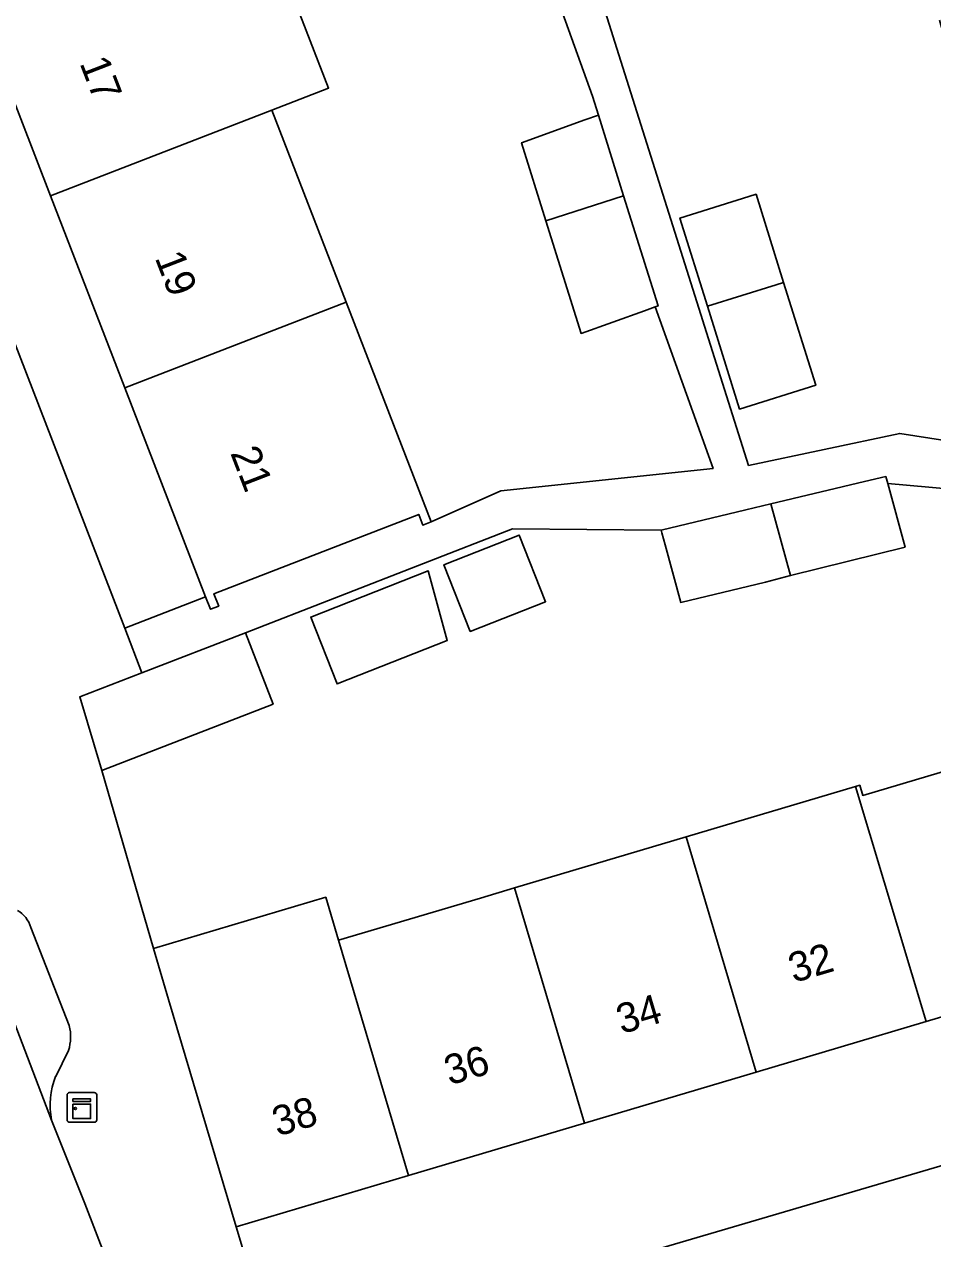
# Model space of a CAD drawing. Extents: x 162523 to 163266, y 381230 to 382050.
# Drawn here: x 162886.88 to 162917.55, y 381776.32 to 381817.31 of the extents above; entities that cross this region are included whole.
import ezdxf

# ---------------------------------------------------------------- set-up
doc = ezdxf.new("R2010")
doc.units = 0
for name, color, linetype in [('IMGEO_Erf', 7, 'Continuous'), ('IMGEO_Kast', 7, 'Continuous'), ('IMGEO_Muur', 7, 'Continuous'), ('IMGEO_Pand', 7, 'Continuous'), ('IMGEO_Pand_nummerreeks', 7, 'Continuous'), ('IMGEO_Pand_vergunning_verleend', 7, 'Continuous'), ('IMGEO_Parkeervlak_open', 7, 'Continuous'), ('IMGEO_Rijbaan_lokaal_open', 7, 'Continuous'), ('IMGEO_Voetpad_open', 7, 'Continuous')]:
    doc.layers.add(name, color=color, linetype=linetype)

msp = doc.modelspace()

# ---------------------------------------------------------------- linework, layer by layer
at = {"layer": 'IMGEO_Erf'}
for points in [[(162863.638, 381865.85), (162890.266, 381796.929), (162892.999, 381797.985), (162890.268, 381805.047), (162887.762, 381811.528), (162885.222, 381818.096)], [(162905.21, 381821.822), (162911.331, 381802.421), (162916.434, 381803.505), (162919.12, 381803.079), (162921.741, 381803.799), (162919.718, 381810.759), (162917.774, 381817.447)], [(162894.81, 381821.212), (162897.151, 381815.158), (162895.235, 381814.417), (162897.741, 381807.937), (162900.609, 381800.52), (162902.97, 381801.571), (162910.132, 381802.324), (162908.175, 381807.773), (162907.812, 381807.643), (162905.678, 381806.877), (162904.487, 381810.683), (162903.665, 381813.314), (162905.807, 381814.083), (162906.26, 381814.246), (162906.062, 381814.886), (162903.732, 381821.364)]]:
    msp.add_lwpolyline(points, dxfattribs=at)
for points in [[(162911.338, 381811.497), (162911.584, 381811.574), (162912.514, 381808.598), (162913.599, 381805.127), (162911.028, 381804.323), (162909.942, 381807.794), (162909.011, 381810.77)], [(162918.169, 381801.627), (162916.03, 381801.808), (162916.615, 381799.661), (162912.745, 381798.712), (162911.902, 381798.482), (162909.042, 381797.8), (162908.513, 381799.742), (162908.403, 381800.146), (162908.378, 381800.237), (162903.355, 381800.286), (162894.343, 381796.777), (162895.275, 381794.366), (162889.497, 381792.126), (162891.234, 381786.115), (162897.057, 381787.847), (162897.488, 381786.397), (162902.281, 381787.822), (162903.423, 381788.162), (162909.228, 381789.888), (162914.945, 381791.588), (162915.083, 381791.629), (162915.185, 381791.285), (162920.828, 381792.963)], [(162901.931, 381796.819), (162901.045, 381799.071), (162903.589, 381800.072), (162904.475, 381797.82)], [(162897.436, 381795.05), (162896.55, 381797.303), (162900.518, 381798.864), (162901.156, 381796.514)], [(162924.45, 381780.729), (162923.088, 381785.363), (162917.325, 381783.649), (162911.591, 381781.944), (162905.786, 381780.218), (162899.852, 381778.454), (162894.028, 381776.722), (162895.389, 381772.188)]]:
    msp.add_lwpolyline(points, close=True, dxfattribs=at)
at = {"layer": 'IMGEO_Kast'}
for p, q in [((162888.321, 381780.328), (162888.321, 381781.169)), ((162888.321, 381781.169), (162888.321, 381780.328)), ((162888.396, 381781.253), (162889.237, 381781.253)), ((162889.237, 381781.253), (162888.396, 381781.253)), ((162889.321, 381781.178), (162889.321, 381780.337)), ((162889.321, 381780.337), (162889.321, 381781.178)), ((162889.246, 381780.253), (162888.405, 381780.253)), ((162888.405, 381780.253), (162889.246, 381780.253))]:
    msp.add_line(p, q, dxfattribs=at)
for points in [[(162888.516, 381781.043), (162889.116, 381781.043), (162889.116, 381780.958), (162888.516, 381780.958), (162888.516, 381781.043)], [(162888.516, 381780.868), (162889.116, 381780.868), (162889.116, 381780.379), (162888.516, 381780.379), (162888.516, 381780.868)]]:
    msp.add_lwpolyline(points, dxfattribs=at)
msp.add_circle((162888.6, 381780.717), 0.0377, dxfattribs=at)
for centre, start, end in [((162888.399, 381781.175), 92.4484, 184.2845), ((162888.399, 381781.175), 92.4484, 184.2845), ((162889.243, 381781.175), 2.4484, 94.2845), ((162889.243, 381781.175), 2.4484, 94.2845), ((162888.399, 381780.331), 182.4484, 274.2845), ((162888.399, 381780.331), 182.4484, 274.2845), ((162889.243, 381780.331), 272.4484, 4.2845), ((162889.243, 381780.331), 272.4484, 4.2845)]:
    msp.add_arc(centre, 0.0779, start, end, dxfattribs=at)
at = {"layer": 'IMGEO_Muur'}
msp.add_lwpolyline([(162889.497, 381792.126), (162891.234, 381786.115)], dxfattribs=at)
at = {"layer": 'IMGEO_Pand'}
for points in [[(162892.695, 381820.986), (162885.222, 381818.096), (162887.762, 381811.528), (162895.235, 381814.417), (162897.151, 381815.158), (162894.81, 381821.212), (162892.894, 381820.472)], [(162887.762, 381811.528), (162890.268, 381805.047), (162897.741, 381807.937), (162895.235, 381814.417)], [(162906.26, 381814.246), (162905.807, 381814.083), (162903.665, 381813.314), (162904.487, 381810.683), (162907.112, 381811.522)], [(162907.112, 381811.522), (162904.487, 381810.683), (162905.678, 381806.877), (162907.812, 381807.643), (162908.175, 381807.773), (162908.274, 381807.809)], [(162911.338, 381811.497), (162909.011, 381810.77), (162909.942, 381807.794), (162912.268, 381808.521), (162912.514, 381808.598), (162911.584, 381811.574)], [(162912.268, 381808.521), (162909.942, 381807.794), (162911.028, 381804.323), (162913.599, 381805.127), (162912.514, 381808.598)], [(162897.741, 381807.937), (162890.268, 381805.047), (162892.999, 381797.985), (162893.16, 381797.568), (162893.44, 381797.677), (162893.279, 381798.093), (162897.663, 381799.789), (162900.194, 381800.767), (162900.331, 381800.412), (162900.609, 381800.52)], [(162916.03, 381801.808), (162915.965, 381802.046), (162915.246, 381801.875), (162912.088, 381801.122), (162912.745, 381798.712), (162916.615, 381799.661)], [(162912.088, 381801.122), (162911.238, 381800.919), (162908.378, 381800.237), (162908.403, 381800.146), (162908.513, 381799.742), (162909.042, 381797.8), (162911.902, 381798.482), (162912.745, 381798.712)], [(162903.589, 381800.072), (162901.045, 381799.071), (162901.931, 381796.819), (162904.475, 381797.82)], [(162900.518, 381798.864), (162896.55, 381797.303), (162897.436, 381795.05), (162901.156, 381796.514)], [(162889.497, 381792.126), (162895.275, 381794.366), (162894.343, 381796.777), (162890.848, 381795.423), (162888.75, 381794.611)], [(162914.945, 381791.588), (162917.325, 381783.649), (162923.088, 381785.363), (162921.663, 381790.156), (162920.828, 381792.963), (162915.185, 381791.285), (162915.083, 381791.629)], [(162914.945, 381791.588), (162909.228, 381789.888), (162911.591, 381781.944), (162917.325, 381783.649)], [(162903.423, 381788.162), (162905.786, 381780.218), (162911.591, 381781.944), (162909.228, 381789.888)], [(162899.852, 381778.454), (162905.786, 381780.218), (162903.423, 381788.162), (162902.281, 381787.822), (162897.488, 381786.397)], [(162899.852, 381778.454), (162897.488, 381786.397), (162897.057, 381787.847), (162891.234, 381786.115), (162891.744, 381784.4), (162894.028, 381776.722)]]:
    msp.add_lwpolyline(points, close=True, dxfattribs=at)
at = {"layer": 'IMGEO_Pand_vergunning_verleend'}
msp.add_lwpolyline([(162890.848, 381795.423), (162894.343, 381796.777), (162895.275, 381794.366), (162889.497, 381792.126), (162888.75, 381794.611)], close=True, dxfattribs=at)
at = {"layer": 'IMGEO_Parkeervlak_open'}
for points in [[(162884.595, 381788.686), (162887.796, 381780.324)], [(162888.396, 381783.515), (162887.096, 381786.831)], [(162887.935, 381781.802), (162888.369, 381782.677)]]:
    msp.add_lwpolyline(points, dxfattribs=at)
for centre, radius, start, end in [((162886.158, 381786.552), 0.978, 16.5643, 60.437), ((162886.799, 381783.147), 1.639, 343.3306, 12.9786), ((162890.426, 381780.822), 2.677, 158.5276, 190.7272)]:
    msp.add_arc(centre, radius, start, end, dxfattribs=at)
at = {"layer": 'IMGEO_Rijbaan_lokaal_open'}
msp.add_lwpolyline([(162869.383, 381813.839), (162869.461, 381813.644), (162869.551, 381813.335), (162875.697, 381797.712), (162875.771, 381797.545), (162878.756, 381789.728), (162885.152, 381772.812), (162889.996, 381774.708), (162888.916, 381777.507), (162887.796, 381780.324), (162884.595, 381788.686), (162884.207, 381789.697), (162882.845, 381793.25), (162882.793, 381793.432), (162870.073, 381826.813)], dxfattribs=at)
at = {"layer": 'IMGEO_Voetpad_open'}
for points in [[(162889.497, 381792.126), (162888.75, 381794.611), (162890.848, 381795.423), (162890.266, 381796.929), (162863.638, 381865.85), (162862.725, 381869.344), (162862.631, 381869.614), (162862.441, 381870.107), (162858.311, 381866.885), (162856.85, 381866.854)], [(162919.12, 381803.079), (162916.434, 381803.505), (162911.331, 381802.421), (162905.21, 381821.822)], [(162903.732, 381821.364), (162906.062, 381814.886), (162906.26, 381814.246), (162907.112, 381811.522), (162908.274, 381807.809), (162908.175, 381807.773), (162910.132, 381802.324), (162902.97, 381801.571), (162900.609, 381800.52), (162900.331, 381800.412), (162900.194, 381800.767), (162897.663, 381799.789), (162893.279, 381798.093), (162893.44, 381797.677), (162893.16, 381797.568), (162892.999, 381797.985), (162890.266, 381796.929), (162890.848, 381795.423), (162894.343, 381796.777), (162903.355, 381800.286), (162908.378, 381800.237), (162911.238, 381800.919), (162912.088, 381801.122), (162915.246, 381801.875), (162915.965, 381802.046), (162916.03, 381801.808), (162918.169, 381801.627)], [(162887.796, 381780.324), (162888.916, 381777.507), (162889.996, 381774.708), (162891.43, 381771.065), (162891.48, 381770.937), (162895.389, 381772.188), (162894.028, 381776.722), (162891.744, 381784.4), (162891.234, 381786.115), (162889.497, 381792.126)], [(162887.096, 381786.831), (162888.396, 381783.515)], [(162942.973, 381784.945), (162942.862, 381785.334), (162942.653, 381786.062), (162939.195, 381785.063), (162926.444, 381781.315), (162924.45, 381780.729), (162895.389, 381772.188), (162891.48, 381770.937)], [(162888.369, 381782.677), (162887.935, 381781.802)]]:
    msp.add_lwpolyline(points, dxfattribs=at)
for centre, radius, start, end in [((162886.158, 381786.552), 0.978, 16.5643, 60.437), ((162886.799, 381783.147), 1.639, 343.3306, 12.9786), ((162890.426, 381780.822), 2.677, 158.5276, 190.7272)]:
    msp.add_arc(centre, radius, start, end, dxfattribs=at)

# ---------------------------------------------------------------- texts
at = {"layer": 'IMGEO_Pand_nummerreeks'}
for s, rotation, p in [('17', 291.1419, (162888.733, 381816.005)), ('19', 291.1407, (162891.274, 381809.434)), ('21', 291.1419, (162893.822, 381802.845)), ('32', 16.5599, (162912.856, 381784.95)), ('34', 16.5599, (162907.047, 381783.222)), ('36', 16.5599, (162901.235, 381781.494)), ('38', 16.5599, (162895.426, 381779.767))]:
    msp.add_text(s, height=1, rotation=rotation, dxfattribs=at).set_placement(p)

doc.saveas('drawing.dxf')
